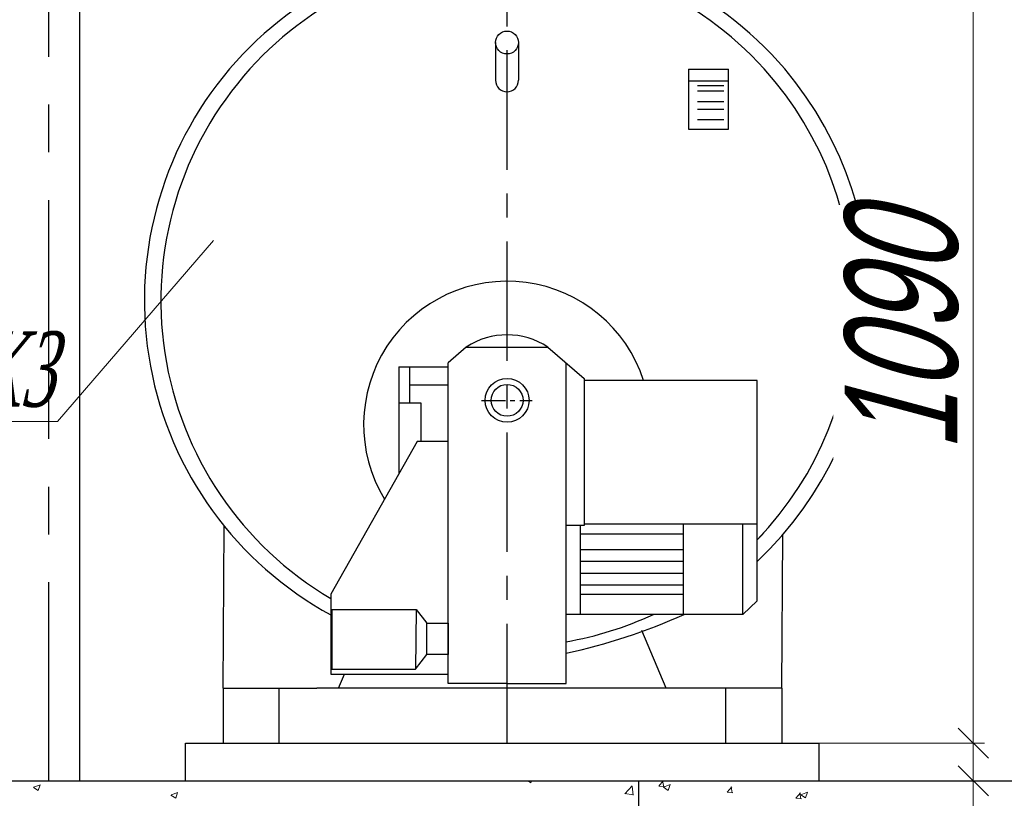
# Model space of a CAD drawing. Header units: millimetres. Extents: x 196 to 2027204, y -221452 to 153872.
# Tile 362 of 381: x 1225218 to 1226526, y -198694 to -197659. Entities that reach past the tile are written whole.
import ezdxf
from ezdxf import colors
from ezdxf.entities.mleader import LeaderData, LeaderLine
from ezdxf.math import Vec2, Vec3

# ---------------------------------------------------------------- set-up
doc = ezdxf.new("R2010")
doc.units = ezdxf.units.MM
doc.linetypes.add('CENTER', pattern=[50.8, 31.75, -6.35, 6.35, -6.35])
doc.layers.get('Defpoints').update_dxf_attribs({"lineweight": 18})
for name, color, linetype, lineweight in [('.', 7, 'Continuous', 15), ('00_Основной', 163, 'Continuous', 40), ('Основной текст', 7, 'Continuous', 30), ('ТМ-размеры', 25, 'Continuous', 20), ('中心线', 1, 'CENTER', 25)]:
    doc.layers.add(name, color=color, linetype=linetype, lineweight=lineweight)
doc.styles.add('SFINKS', font='SFINKS.shx', dxfattribs={"width": 0.7, "oblique": 15})
doc.styles.add('Новый 5.0', font='times.ttf', dxfattribs={"width": 0.7, "oblique": 15, "height": 5})
doc.dimstyles.new('кира-50', dxfattribs={"dimtxt": 150, "dimasz": 40, "dimexe": 15, "dimexo": 0, "dimgap": 20, "dimtad": 1, "dimdec": 0, "dimrnd": 5, "dimdsep": 46, "dimtxsty": 'SFINKS', "dimblk1": 'OBLIQUE', "dimblk2": 'OBLIQUE', "dimsah": 1, "dimcen": 2.5, "dimclrd": 252, "dimclre": 252, "dimclrt": 252, "dimadec": 0, "dimazin": 0, "dimtfac": 1, "dimtdec": 0, "dimtofl": 0, "dimtmove": 0, "dimatfit": 3, "dimldrblk": 'OBLIQUE', "dimfxl": 15, "dimtfill": 1, "dimtolj": 1, "dimtzin": 0, "dimlwd": 20, "dimlwe": 20, "dimarcsym": 0})

# ---------------------------------------------------------------- blocks, each defined once
blk = doc.blocks.new('_None')
blk = doc.blocks.new('_Oblique')
at = {"color": 0, "linetype": 'ByBlock', "lineweight": -2}
blk.add_line((-0.5, -0.5), (0.5, 0.5), dxfattribs=at)
blk = doc.blocks.new('*D89')
at = {"layer": 'Defpoints', "color": 0, "linetype": 'ByBlock', "lineweight": 50, "transparency": 16777216}
for p in [(1225926, -197532.3), (1226280.6, -198620.3), (1226485.2, -198620.3)]:
    blk.add_point(p, dxfattribs=at)
at = {"layer": 'ТМ-размеры', "color": 252, "linetype": 'ByBlock', "lineweight": 20, "transparency": 16777216}
for p, q in [((1225926, -197532.3), (1226500.2, -197532.3)), ((1226485.2, -197532.3), (1226485.2, -198620.3)), ((1226280.6, -198620.3), (1226500.2, -198620.3))]:
    blk.add_line(p, q, dxfattribs=at)
at = {"layer": 'ТМ-размеры', "color": 252, "linetype": 'ByBlock', "lineweight": 20, "transparency": 16777216, "xscale": 40, "yscale": 40, "zscale": 40}
for p, rotation in [((1226485.2, -197532.3), 90), ((1226485.2, -198620.3), 270)]:
    blk.add_blockref('_Oblique', p, dxfattribs=dict(at, rotation=rotation))
at = {"layer": 'ТМ-размеры', "color": 252, "linetype": 'ByBlock', "transparency": 16777216, "insert": (1226390.2, -198076.3), "char_height": 150, "attachment_point": 5, "rotation": 90, "style": 'SFINKS', "bg_fill": 3, "box_fill_scale": 1.1, "bg_fill_color": 256, "bg_fill_true_color": 13158600, "bg_fill_transparency": 0}
blk.add_mtext('\\A1;1090', dxfattribs=at)
blk = doc.blocks.new('*D90')
at = {"layer": 'Defpoints', "color": 0, "linetype": 'ByBlock', "lineweight": 50, "transparency": 16777216}
for p in [(1226485.2, -198620.3), (1226485.2, -198670.3), (1226485.2, -198670.3)]:
    blk.add_point(p, dxfattribs=at)
at = {"layer": 'ТМ-размеры', "color": 252, "linetype": 'ByBlock', "lineweight": 20, "transparency": 16777216}
for p, q in [((1226485.2, -198620.3), (1226500.2, -198620.3)), ((1226485.2, -198620.3), (1226485.2, -198670.3)), ((1226485.2, -198670.3), (1226500.2, -198670.3)), ((1226485.2, -198670.3), (1226485.2, -198940.2))]:
    blk.add_line(p, q, dxfattribs=at)
at = {"layer": 'ТМ-размеры', "color": 252, "linetype": 'ByBlock', "lineweight": 20, "transparency": 16777216, "xscale": 40, "yscale": 40, "zscale": 40}
for p, rotation in [((1226485.2, -198620.3), 90), ((1226485.2, -198670.3), 270)]:
    blk.add_blockref('_Oblique', p, dxfattribs=dict(at, rotation=rotation))
at = {"layer": 'ТМ-размеры', "color": 252, "linetype": 'ByBlock', "transparency": 16777216, "insert": (1226390.2, -198825.3), "char_height": 150, "attachment_point": 5, "rotation": 90, "style": 'SFINKS', "bg_fill": 3, "box_fill_scale": 1.1, "bg_fill_color": 256, "bg_fill_true_color": 13158600, "bg_fill_transparency": 0}
blk.add_mtext('\\A1;50', dxfattribs=at)

msp = doc.modelspace()

# ---------------------------------------------------------------- linework, layer by layer
at = {"layer": '.', "color": 252, "linetype": 'Continuous', "lineweight": 20, "ltscale": 0.3, "true_color": 0x8c8c8c}
for p, q in [((1225893.5, -198670.3), (1225897.3, -198672.9)), ((1225897.3, -198672.9), (1225898.1, -198670.3)), ((1225982.8, -198670.4), (1225982.8, -198670.3)), ((1226067.2, -198677.6), (1226073.2, -198670.3)), ((1226073.9, -198678.4), (1226072.4, -198670.4)), ((1225236.7, -198679.1), (1225243, -198683.4)), ((1225236.8, -198678.9), (1225245.7, -198675.5)), ((1225243, -198683.3), (1225245.6, -198675.7)), ((1226022.3, -198687.5), (1226032.1, -198677.2)), ((1226033.4, -198689.3), (1226032, -198677.3)), ((1226067.2, -198677.6), (1226074.8, -198678.2)), ((1226073.5, -198678.8), (1226079.8, -198683.1)), ((1226073.6, -198678.7), (1226082.4, -198675.2)), ((1226079.8, -198683.1), (1226082.4, -198675.4)), ((1226158.3, -198685.5), (1226164.4, -198678.2)), ((1226165, -198686.4), (1226163.5, -198678.4)), ((1225419.2, -198689.3), (1225425.5, -198693.5)), ((1225419.3, -198689.1), (1225428.2, -198685.7)), ((1225425.5, -198693.5), (1225428.1, -198685.8)), ((1226022.1, -198687.2), (1226033.4, -198689)), ((1226158.3, -198685.6), (1226165.9, -198686.2)), ((1226249.4, -198693.5), (1226255.5, -198686.2)), ((1226249.4, -198693.5), (1226257, -198694.2)), ((1226256.1, -198694.3), (1226254.6, -198686.4)), ((1226256, -198689), (1226262.3, -198693.2)), ((1226256.1, -198688.8), (1226265, -198685.4)), ((1226262.3, -198693.2), (1226264.9, -198685.6))]:
    msp.add_line(p, q, dxfattribs=at)
at = {"color": 252, "lineweight": 30, "ltscale": 10}
for p, q in [((1225297.6, -196570.3), (1225297.6, -198670.3)), ((1225438.5, -198670.3), (1225438.5, -198620.3)), ((1225438.5, -198620.3), (1226280.6, -198620.3)), ((1226280.6, -198670.3), (1226280.6, -198620.3)), ((1221564.5, -198670.3), (1227330.5, -198670.3))]:
    msp.add_line(p, q, dxfattribs=at)
at = {"color": 252, "linetype": 'CENTER', "lineweight": 25, "ltscale": 5}
msp.add_line((1225865.8, -198620.3), (1225865.8, -197161.9), dxfattribs=at)
at = {"color": 252, "linetype": 'CENTER', "lineweight": 25, "ltscale": 10}
msp.add_line((1225256.5, -197390.6), (1225256.5, -198670.3), dxfattribs=at)
at = {"color": 252, "lineweight": 25, "ltscale": 10}
msp.add_line((1226041, -198795.3), (1226041, -198670.3), dxfattribs=at)
at = {"layer": '00_Основной', "lineweight": 30, "ltscale": 10}
for p, q in [((1225850.5, -197689.3), (1225850.5, -197739.5)), ((1225880.9, -197689.3), (1225880.9, -197739.5)), ((1226106.9, -197724.5), (1226106.9, -197804.4)), ((1226106.9, -197724.5), (1226160, -197724.5)), ((1226160, -197804.4), (1226160, -197724.5)), ((1226106.9, -197740.1), (1226160, -197740.1)), ((1226118.7, -197746.2), (1226153.8, -197746.2)), ((1226118.7, -197753.6), (1226153.8, -197753.6)), ((1226118.7, -197767.5), (1226153.8, -197767.5)), ((1226118.7, -197777.8), (1226153.8, -197777.8)), ((1226118.7, -197791.7), (1226153.8, -197791.7)), ((1226106.9, -197804.4), (1226160, -197804.4)), ((1225811.6, -198094.1), (1225787.5, -198115)), ((1225811.6, -198094.1), (1225920, -198094.1)), ((1225920, -198094.1), (1225968.2, -198135.9)), ((1225722.1, -198120.1), (1225722.1, -198262.3)), ((1225722.1, -198120.1), (1225787.5, -198120.1)), ((1225736.7, -198168.3), (1225736.7, -198120.1)), ((1225787.5, -198541.2), (1225787.5, -198115)), ((1225944.1, -198541.2), (1225944.1, -198115)), ((1225736.7, -198144.2), (1225787.5, -198144.2)), ((1225968.2, -198135.9), (1225968.2, -198331.1)), ((1226198.1, -198138.3), (1225968.2, -198138.3)), ((1226198.1, -198431.3), (1226198.1, -198138.3)), ((1225722.1, -198168.3), (1225751.4, -198168.3)), ((1225751.4, -198168.3), (1225751.4, -198219.5)), ((1225746.4, -198219.5), (1225631.7, -198422.2)), ((1225787.5, -198219.5), (1225746.4, -198219.5)), ((1225488.5, -198547.2), (1225489.9, -198332)), ((1225968.2, -198331.1), (1225944.1, -198331.1)), ((1225963.4, -198449.2), (1225963.4, -198331.1)), ((1225968.2, -198328.8), (1226198.1, -198328.8)), ((1226099.6, -198328.8), (1226099.6, -198449.2)), ((1226178.8, -198449.2), (1226178.8, -198328.8)), ((1225963.4, -198342.3), (1226099.6, -198342.3)), ((1226230.6, -198547.2), (1226232.1, -198343.4)), ((1225963.4, -198363), (1226099.6, -198363)), ((1225963.4, -198378.3), (1226099.6, -198378.3)), ((1225963.4, -198394.3), (1226099.6, -198394.3)), ((1225963.4, -198410), (1226099.6, -198410)), ((1225631.7, -198422.2), (1225631.7, -198528.6)), ((1225963.4, -198422.4), (1226099.6, -198422.4)), ((1226178.8, -198449.2), (1226198.1, -198431.3)), ((1225632.9, -198442.7), (1225632.9, -198522.1)), ((1225632.9, -198442.7), (1225745, -198442.7)), ((1225745, -198442.7), (1225744, -198522.1)), ((1225745, -198442.7), (1225759.2, -198460.8)), ((1226178.8, -198449.2), (1225944.1, -198449.2)), ((1226077.1, -198547.2), (1226044.8, -198470.7)), ((1225744, -198522.1), (1225759.2, -198502.7)), ((1225632.9, -198522.1), (1225744, -198522.1)), ((1225631.7, -198528.6), (1225787.5, -198528.6)), ((1225642, -198547.2), (1225649.8, -198528.6)), ((1225865.8, -198541.2), (1225787.5, -198541.2)), ((1225865.8, -198541.2), (1225944.1, -198541.2)), ((1225488.5, -198547.2), (1225613, -198547.2)), ((1225488.5, -198547.2), (1225488.5, -198620.3)), ((1225562.9, -198620.3), (1225562.9, -198547.2)), ((1226106.1, -198547.2), (1225613, -198547.2)), ((1226230.6, -198547.2), (1226106.1, -198547.2)), ((1226156.2, -198620.3), (1226156.2, -198547.2)), ((1226230.6, -198547.2), (1226230.6, -198620.3))]:
    msp.add_line(p, q, dxfattribs=at)
msp.add_lwpolyline([(1225759.2, -198460.8), (1225787.5, -198460.8), (1225787.5, -198502.7), (1225759.2, -198502.7)], close=True, dxfattribs=at)
for centre, radius in [((1225865.7, -197689.3), 15.2), ((1225865.8, -198164.8), 29.2), ((1225865.8, -198164.8), 21.2)]:
    msp.add_circle(centre, radius, dxfattribs=at)
for centre, radius, start, end in [((1225865.8, -198041.2), 486.2, 40.6524, 139.3476), ((1225865.7, -198032.4), 459.9, 42.0455, 137.9545), ((1225859.6, -198032.4), 475.7, 139.6576, 241.3817), ((1225865.7, -198032.4), 459.9, 137.9545, 239.4063), ((1225865.8, -198032.4), 459.9, 316.2661, 42.0455), ((1225872, -198032.4), 475.7, 313.2709, 40.3424), ((1225865.7, -197739.5), 15.2, 180, 0), ((1225865.8, -198197.1), 190.6, 17.9645, 211.3267), ((1225865.8, -198175.5), 97.8, 56.3631, 123.6369), ((1225865.7, -198032.4), 459.9, 316.2851, 317.8496), ((1225865.7, -198032.4), 459.9, 279.81, 295.0033), ((1225782.5, -197742.2), 775.5, 282.0267, 294.2518)]:
    msp.add_arc(centre, radius, start, end, dxfattribs=at)
at = {"layer": '中心线', "color": 252}
msp.add_line((1225831.8, -198164.8), (1225898.9, -198164.8), dxfattribs=at)

# ---------------------------------------------------------------- leaders
at = {"layer": 'Основной текст', "color": 251}
ml = msp.add_multileader_mtext('Standard', dxfattribs=at)
ml.set_content('\\A1;{\\W0.6;К3}', color=251, style='Новый 5.0')
ml.set_leader_properties(color=256, linetype='ByLayer', lineweight=13)
ml.set_arrow_properties(name='NONE')
ml.build(insert=Vec2(0, 0))
ml.multileader.update_dxf_attribs({"text_left_attachment_type": 6, "text_right_attachment_type": 6, "dogleg_length": 0, "arrow_head_size": 25})
ctx = ml.context
ctx.base_point, ctx.char_height, ctx.arrow_head_size, ctx.landing_gap_size, ctx.plane_origin = Vec3(1225121, -198193.1), 100, 25, 0, Vec3(1220413.4, -196593)
ctx.left_attachment, ctx.right_attachment, ctx.text_align_type = 6, 6, 1
notes = []
notes.append((ctx, [(1, (1, 1, 0), (1225268.7, -198193.1), (-1, 0), 0, [(1, [(1225475.9, -197952.5)], 0, [])])]))
ctx.mtext.insert, ctx.mtext.rotation, ctx.mtext.alignment, ctx.mtext.line_spacing_factor, ctx.mtext.flow_direction = Vec3(1225209.6, -198073.1), 6.283185, 2, 0.84, 5
for ctx, leaders in notes:
    for number, flags, end, landing, length, lines in leaders:
        leader = LeaderData()
        leader.index, (leader.has_last_leader_line, leader.has_dogleg_vector, leader.attachment_direction) = number, flags
        leader.last_leader_point, leader.dogleg_vector, leader.dogleg_length = Vec3(end), Vec3(landing), length
        for number, points, colour, breaks in lines:
            line = LeaderLine()
            line.index, line.vertices, line.color, line.breaks = number, Vec3.list(points), colors.encode_raw_color(colour), breaks
            leader.lines.append(line)
        ctx.leaders.append(leader)

# ---------------------------------------------------------------- next in the draw order: dimensions: what is measured, and where the dimension line sits
at = {"layer": 'ТМ-размеры', "color": 3, "linetype": 'ByBlock'}
dim = msp.add_linear_dim(base=(1226485.2, -198620.3), p1=(1225926, -197532.3), p2=(1226280.6, -198620.3), angle=90, dimstyle='кира-50', dxfattribs=at)
dim.commit()
dim.dimension.update_dxf_attribs({"geometry": '*D89', "text_midpoint": (1226390.2, -198076.3)})

# ---------------------------------------------------------------- next in the draw order: dimensions: what is measured, and where the dimension line sits
dim = msp.add_linear_dim(base=(1226485.2, -198670.3), p1=(1226485.2, -198620.3), p2=(1226485.2, -198670.3), angle=90, dimstyle='кира-50', dxfattribs=at)
dim.commit()
dim.dimension.update_dxf_attribs({"geometry": '*D90', "text_midpoint": (1226390.2, -198825.3)})

doc.saveas('drawing.dxf')
